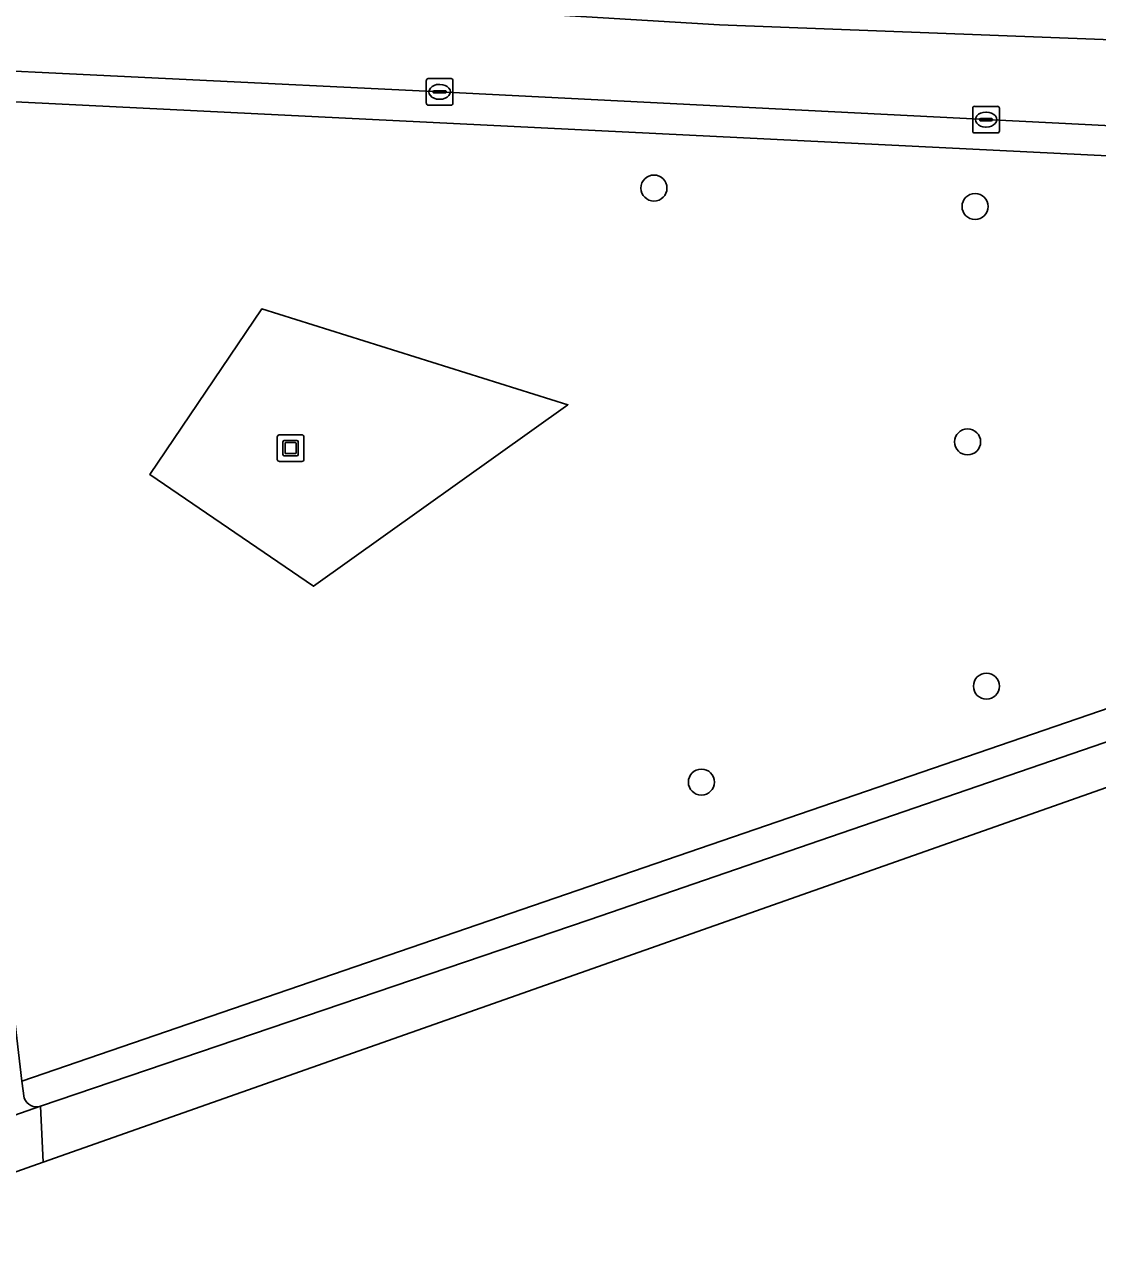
# Model space of a CAD drawing. Extents: x 160023 to 161302, y 384750 to 385707.
# Drawn here: x 160406.99 to 160447.32, y 384757.43 to 384803.12 of the extents above; entities that cross this region are included whole.
import ezdxf

# ---------------------------------------------------------------- set-up
doc = ezdxf.new("R2010")
doc.units = 0
for name, color, linetype in [('IMGEO_Berm_groen', 7, 'Continuous'), ('IMGEO_Boom', 7, 'Continuous'), ('IMGEO_Kolk', 7, 'Continuous'), ('IMGEO_Kunstobject', 7, 'Continuous'), ('IMGEO_Rijbaan_regionaal_gesloten', 7, 'Continuous'), ('IMGEO_Terreindeel_open', 7, 'Continuous'), ('IMGEO_Verkeerseiland_open', 7, 'Continuous'), ('IMGEO_Voetpad_open', 7, 'Continuous')]:
    doc.layers.add(name, color=color, linetype=linetype)

msp = doc.modelspace()

# ---------------------------------------------------------------- linework, layer by layer
at = {"layer": 'IMGEO_Berm_groen'}
for points in [[(160474.813, 384796.839), (160400.555, 384800.507), (160401.327, 384797.183)], [(160406.484, 384766.983), (160406.9, 384763.418), (160492.065, 384792.661)]]:
    msp.add_lwpolyline(points, dxfattribs=at)
msp.add_lwpolyline([(160417.858, 384782.017), (160411.71, 384786.213), (160415.921, 384792.438), (160427.414, 384788.832)], close=True, dxfattribs=at)
at = {"layer": 'IMGEO_Boom'}
for centre in [(160430.649, 384796.973), (160442.711, 384796.279), (160442.43, 384787.438), (160443.138, 384778.261), (160432.43, 384774.658)]:
    msp.add_circle(centre, 0.489, dxfattribs=at)
at = {"layer": 'IMGEO_Kolk'}
for p, q in [((160422.097, 384800.161), (160422.097, 384801.013)), ((160422.172, 384801.087), (160423.024, 384801.087)), ((160422.585, 384800.867), (160422.61, 384800.867)), ((160423.098, 384801.013), (160423.098, 384800.161)), ((160422.356, 384800.581), (160422.356, 384800.593)), ((160422.794, 384800.544), (160422.396, 384800.544)), ((160422.399, 384800.63), (160422.797, 384800.63)), ((160422.84, 384800.593), (160422.84, 384800.581)), ((160423.024, 384800.087), (160422.172, 384800.087)), ((160422.608, 384800.307), (160422.583, 384800.307)), ((160442.623, 384799.117), (160442.623, 384799.969)), ((160442.698, 384800.043), (160443.55, 384800.043)), ((160443.624, 384799.969), (160443.624, 384799.117)), ((160442.882, 384799.537), (160442.882, 384799.549)), ((160443.32, 384799.5), (160442.922, 384799.5)), ((160442.925, 384799.586), (160443.323, 384799.586)), ((160443.111, 384799.823), (160443.136, 384799.823)), ((160443.366, 384799.549), (160443.366, 384799.537)), ((160443.55, 384799.043), (160442.698, 384799.043)), ((160443.134, 384799.263), (160443.109, 384799.263))]:
    msp.add_line(p, q, dxfattribs=at)
for points in [[(160422.097, 384800.161), (160422.097, 384801.013)], [(160422.172, 384801.087), (160423.024, 384801.087)], [(160423.098, 384801.013), (160423.098, 384800.161)], [(160423.024, 384800.087), (160422.172, 384800.087)], [(160442.623, 384799.117), (160442.623, 384799.969)], [(160442.698, 384800.043), (160443.55, 384800.043)], [(160443.624, 384799.969), (160443.624, 384799.117)], [(160443.55, 384799.043), (160442.698, 384799.043)]]:
    msp.add_lwpolyline(points, dxfattribs=at)
for centre, radius, start, end in [((160422.174, 384801.011), 0.0765, 91.552, 178.448), ((160422.174, 384801.011), 0.0765, 91.552, 178.448), ((160423.022, 384801.011), 0.0765, 1.552, 88.448), ((160423.022, 384801.011), 0.0765, 1.552, 88.448), ((160422.396, 384800.59), 0.0403, 85.8775, 175.7526), ((160422.393, 384800.58), 0.0366, 178.938, 274.7102), ((160422.797, 384800.587), 0.043, 264.8664, 352.4533), ((160422.801, 384800.592), 0.0386, 1.7309, 96.639), ((160422.174, 384800.163), 0.0765, 181.552, 268.448), ((160422.174, 384800.163), 0.0765, 181.552, 268.448), ((160423.022, 384800.163), 0.0765, 271.552, 358.448), ((160423.022, 384800.163), 0.0765, 271.552, 358.448), ((160442.7, 384799.967), 0.0765, 91.552, 178.448), ((160442.7, 384799.967), 0.0765, 91.552, 178.448), ((160443.548, 384799.967), 0.0765, 1.552, 88.448), ((160443.548, 384799.967), 0.0765, 1.552, 88.448), ((160442.922, 384799.546), 0.0403, 85.8775, 175.7526), ((160442.919, 384799.536), 0.0366, 178.938, 274.7102), ((160443.323, 384799.543), 0.043, 264.8664, 352.4533), ((160443.327, 384799.548), 0.0386, 1.7309, 96.639), ((160442.7, 384799.119), 0.0765, 181.552, 268.448), ((160442.7, 384799.119), 0.0765, 181.552, 268.448), ((160443.548, 384799.119), 0.0765, 271.552, 358.448), ((160443.548, 384799.119), 0.0765, 271.552, 358.448)]:
    msp.add_arc(centre, radius, start, end, dxfattribs=at)
for centre, major_axis, ratio, start_param, end_param in [((160422.584, 384800.587), (-0.387, 0.002), 0.722429, 4.712389, 7.853982), ((160422.609, 384800.587), (-0.39, 0.002), 0.717154, 1.570796, 4.712389), ((160443.11, 384799.543), (-0.387, 0.002), 0.722429, 4.712389, 7.853982), ((160443.135, 384799.543), (-0.39, 0.002), 0.717154, 1.570796, 4.712389)]:
    msp.add_ellipse(centre, major_axis=major_axis, ratio=ratio, start_param=start_param, end_param=end_param, dxfattribs=at)
at = {"layer": 'IMGEO_Kunstobject'}
for p, q in [((160416.497, 384787.62), (160416.497, 384786.779)), ((160416.497, 384787.62), (160416.497, 384786.779)), ((160417.413, 384787.704), (160416.572, 384787.704)), ((160417.413, 384787.704), (160416.572, 384787.704)), ((160417.497, 384786.788), (160417.497, 384787.629)), ((160417.497, 384786.788), (160417.497, 384787.629)), ((160416.711, 384786.968), (160416.711, 384787.442)), ((160416.761, 384787.492), (160417.235, 384787.492)), ((160416.791, 384787.392), (160416.791, 384787.018)), ((160417.185, 384787.412), (160416.811, 384787.412)), ((160417.205, 384787.018), (160417.205, 384787.392)), ((160417.285, 384787.442), (160417.285, 384786.968)), ((160416.581, 384786.704), (160417.422, 384786.704)), ((160416.581, 384786.704), (160417.422, 384786.704)), ((160417.235, 384786.918), (160416.761, 384786.918)), ((160416.811, 384786.998), (160417.185, 384786.998))]:
    msp.add_line(p, q, dxfattribs=at)
for centre, radius, start, end in [((160416.575, 384787.626), 0.0779, 92.4484, 184.2845), ((160416.575, 384787.626), 0.0779, 92.4484, 184.2845), ((160417.419, 384787.626), 0.0779, 2.4484, 94.2845), ((160417.419, 384787.626), 0.0779, 2.4484, 94.2845), ((160416.761, 384787.442), 0.05, 90, 180), ((160416.811, 384787.392), 0.02, 90, 180), ((160417.185, 384787.392), 0.02, 360, 90), ((160417.235, 384787.442), 0.05, 360, 90), ((160416.575, 384786.782), 0.0779, 182.4484, 274.2845), ((160416.575, 384786.782), 0.0779, 182.4484, 274.2845), ((160416.761, 384786.968), 0.05, 180, 270), ((160416.811, 384787.018), 0.02, 180, 270), ((160417.185, 384787.018), 0.02, 270, 0), ((160417.235, 384786.968), 0.05, 270, 0), ((160417.419, 384786.782), 0.0779, 272.4484, 4.2845), ((160417.419, 384786.782), 0.0779, 272.4484, 4.2845)]:
    msp.add_arc(centre, radius, start, end, dxfattribs=at)
at = {"layer": 'IMGEO_Rijbaan_regionaal_gesloten'}
for points in [[(160525.691, 384808.548), (160500, 384809.837), (160499.803, 384809.847), (160498.479, 384809.894), (160470.54, 384811.209), (160466.286, 384811.459), (160444.761, 384812.581), (160423.269, 384813.587), (160399.993, 384814.809), (160399.113, 384814.862), (160397.527, 384815.035), (160399.171, 384808.458), (160400.007, 384805.11), (160433.105, 384803.109), (160463.571, 384801.936), (160482.841, 384801.285), (160497.293, 384802.197), (160518.451, 384803.76), (160534.335, 384804.151), (160557.511, 384804.281)], [(160666.023, 384815.096), (160643.234, 384811.039), (160631.384, 384809.566), (160622.962, 384808.519), (160615.903, 384807.799), (160602.102, 384806.496), (160593.622, 384805.913), (160581.27, 384805.063), (160557.511, 384804.281), (160534.335, 384804.151), (160518.451, 384803.76), (160497.293, 384802.197), (160482.841, 384801.285), (160463.571, 384801.936), (160433.105, 384803.109), (160400.007, 384805.11), (160400.874, 384801.642), (160401.986, 384801.592), (160422.599, 384800.588), (160443.125, 384799.544), (160464.691, 384798.456), (160474.976, 384797.956)], [(160407.703, 384760.375), (160487.131, 384788.363), (160501.729, 384793.501), (160527.237, 384799.04)], [(160487.786, 384789.971), (160428.21, 384769.487), (160407.598, 384762.481), (160407.703, 384760.375)]]:
    msp.add_lwpolyline(points, dxfattribs=at)
msp.add_lwpolyline([(160399.353, 384757.432), (160407.703, 384760.375), (160407.598, 384762.481), (160402.902, 384760.841), (160398.976, 384759.491)], close=True, dxfattribs=at)
at = {"layer": 'IMGEO_Terreindeel_open'}
msp.add_lwpolyline([(160427.414, 384788.832), (160415.921, 384792.438), (160411.71, 384786.213), (160417.858, 384782.017)], close=True, dxfattribs=at)
at = {"layer": 'IMGEO_Verkeerseiland_open'}
for points in [[(160474.976, 384797.956), (160464.691, 384798.456), (160443.125, 384799.544), (160422.599, 384800.588), (160401.986, 384801.592), (160400.874, 384801.642)], [(160400.429, 384801.097), (160400.555, 384800.507), (160474.813, 384796.839)], [(160500, 384795.122), (160492.065, 384792.661), (160406.9, 384763.418), (160406.995, 384762.78)], [(160407.598, 384762.481), (160428.21, 384769.487), (160487.786, 384789.971)]]:
    msp.add_lwpolyline(points, dxfattribs=at)
msp.add_arc((160407.454, 384762.948), 0.489, 200.0879, 287.1627, dxfattribs=at)
at = {"layer": 'IMGEO_Voetpad_open'}
for points in [[(160406.995, 384762.78), (160406.9, 384763.418), (160406.484, 384766.983)], [(160402.902, 384760.841), (160407.598, 384762.481)]]:
    msp.add_lwpolyline(points, dxfattribs=at)
msp.add_arc((160407.454, 384762.948), 0.489, 200.0879, 287.1627, dxfattribs=at)

doc.saveas('drawing.dxf')
